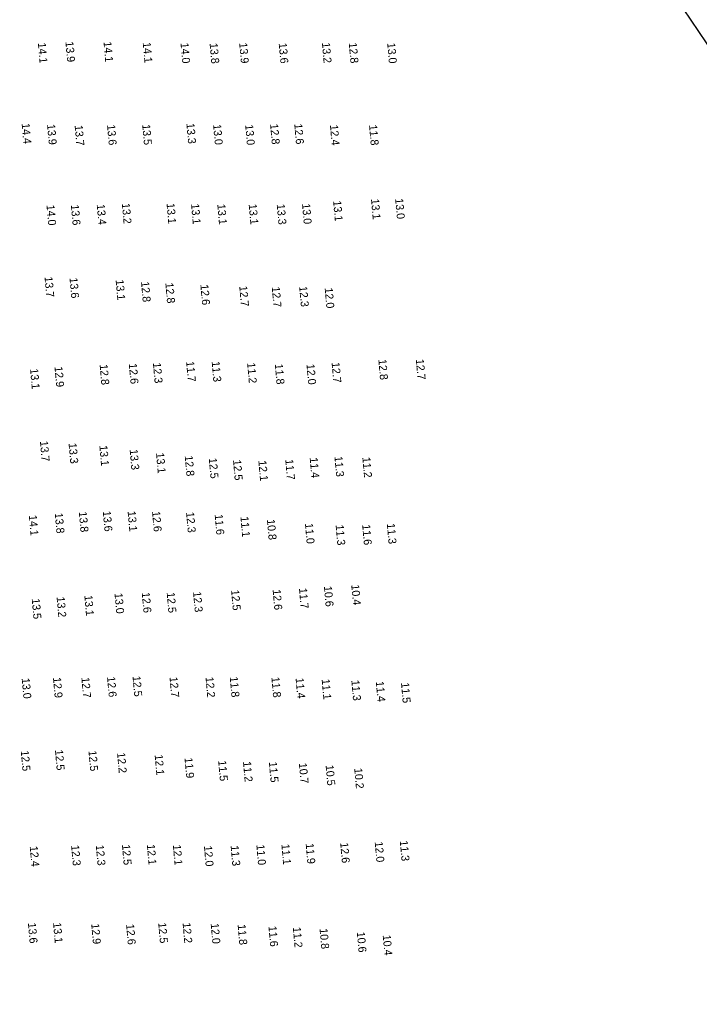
# Model space of a CAD drawing. Extents: x 988130 to 1132882, y 654656 to 841453.
# Drawn here: x 1101506 to 1101931, y 689403 to 690012 of the extents above; entities that cross this region are included whole.
import ezdxf

# ---------------------------------------------------------------- set-up
doc = ezdxf.new("R2010")
doc.units = 0
doc.layers.add('V-ANNO-KEYM', color=7, linetype='Continuous')
doc.layers.add('V-TOPO-SOUN', color=7, linetype='Continuous')

msp = doc.modelspace()

# ---------------------------------------------------------------- linework, layer by layer
at = {"layer": 'V-ANNO-KEYM'}
msp.add_line((1109873.38, 678183.78), (1078128.69, 725426.29), dxfattribs=at)

# ---------------------------------------------------------------- texts
at = {"layer": 'V-TOPO-SOUN'}
for s, p in [('14.1 ', (1101517.03, 689997.28)), ('13.9 ', (1101534.27, 689998.05)), ('14.1 ', (1101558.09, 689997.98)), ('14.1 ', (1101582.62, 689997.57)), ('14.0 ', (1101606.24, 689997.24)), ('13.8 ', (1101624.44, 689997.07)), ('13.9 ', (1101642.93, 689997.25)), ('13.6 ', (1101667.65, 689997.16)), ('13.2 ', (1101694.68, 689997.41)), ('12.8 ', (1101711.48, 689997.33)), ('13.0 ', (1101735.5, 689997.2)), ('14.4 ', (1101506.87, 689946.96)), ('13.9 ', (1101522.79, 689946.39)), ('13.6 ', (1101560.28, 689946.1)), ('13.5 ', (1101582.28, 689946.28)), ('13.3 ', (1101609.92, 689947.01)), ('13.0 ', (1101626.64, 689946.33)), ('13.0 ', (1101646.68, 689946.13)), ('12.8 ', (1101662.28, 689946.61)), ('12.6 ', (1101677.38, 689946.69)), ('12.4 ', (1101699.7, 689945.99)), ('11.8 ', (1101724.16, 689946)), ('13.7 ', (1101540.02, 689945.77)), ('13.1 ', (1101701.7, 689898.56)), ('13.1 ', (1101725.38, 689899.74)), ('13.0 ', (1101740.49, 689899.99)), ('14.0 ', (1101522.42, 689895.98)), ('13.6 ', (1101537.66, 689896.09)), ('13.4 ', (1101553.84, 689896.38)), ('13.2 ', (1101569.55, 689896.99)), ('13.1 ', (1101597.51, 689897)), ('13.1 ', (1101612.85, 689896.71)), ('13.1 ', (1101629.24, 689896.47)), ('13.1 ', (1101648.87, 689896.52)), ('13.3 ', (1101666.42, 689896.49)), ('13.0 ', (1101682.25, 689896.8)), ('13.7 ', (1101521.19, 689851.1)), ('13.6 ', (1101536.81, 689850.47)), ('13.1 ', (1101565.66, 689849.24)), ('12.8 ', (1101581.54, 689848.06)), ('12.8 ', (1101596.76, 689847.28)), ('12.6 ', (1101618.67, 689846.23)), ('12.7 ', (1101642.97, 689845.32)), ('12.7 ', (1101663.32, 689844.8)), ('12.3 ', (1101680.46, 689845.12)), ('12.0 ', (1101696.41, 689844.19)), ('13.1 ', (1101512.16, 689793.67)), ('12.9 ', (1101527.43, 689794.95)), ('12.8 ', (1101555.65, 689796.32)), ('12.6 ', (1101573.91, 689796.9)), ('12.3 ', (1101588.98, 689797.34)), ('11.7 ', (1101609.75, 689798.25)), ('11.3 ', (1101625.73, 689798.2)), ('11.2 ', (1101647.92, 689797.31)), ('11.8 ', (1101665.24, 689796.61)), ('12.0 ', (1101685.02, 689796.51)), ('12.7 ', (1101700.74, 689797.6)), ('12.8 ', (1101729.97, 689799.48)), ('12.7 ', (1101753.44, 689799.56)), ('13.7 ', (1101518.31, 689748.45)), ('13.3 ', (1101536.23, 689747.12)), ('13.1 ', (1101555.48, 689745.67)), ('13.3 ', (1101574.43, 689743.23)), ('13.1 ', (1101590.94, 689741.06)), ('12.8 ', (1101608.89, 689739.27)), ('11.3 ', (1101702.51, 689738.9)), ('12.5 ', (1101623.93, 689737.79)), ('12.5 ', (1101639.08, 689736.66)), ('12.1 ', (1101654.93, 689736.25)), ('11.7 ', (1101671.75, 689736.98)), ('11.4 ', (1101687.03, 689738.13)), ('11.2 ', (1101719.98, 689738.35)), ('13.8 ', (1101527.61, 689703.48)), ('13.8 ', (1101542.64, 689704.28)), ('13.6 ', (1101557.64, 689704.69)), ('13.1 ', (1101573.16, 689704.66)), ('12.6 ', (1101588.44, 689704.55)), ('12.3 ', (1101609.73, 689703.99)), ('11.6 ', (1101627.61, 689702.62)), ('14.1 ', (1101511.38, 689702.08)), ('11.1 ', (1101643.73, 689701.26)), ('10.8 ', (1101660.28, 689699.47)), ('11.0 ', (1101684.06, 689697.02)), ('11.6 ', (1101719.87, 689696.23)), ('11.3 ', (1101735.29, 689696.94)), ('11.3 ', (1101703.26, 689696.07)), ('12.6 ', (1101582.01, 689653.87)), ('12.5 ', (1101597.6, 689653.85)), ('12.3 ', (1101614.09, 689654.29)), ('12.5 ', (1101637.88, 689655.38)), ('12.6 ', (1101663.86, 689655.64)), ('11.7 ', (1101680.33, 689656.52)), ('10.6 ', (1101695.92, 689657.75)), ('10.4 ', (1101713.02, 689658.69)), ('13.5 ', (1101513.19, 689649.97)), ('13.2 ', (1101528.75, 689651.08)), ('13.1 ', (1101546.07, 689652.03)), ('13.0 ', (1101564.97, 689653.38)), ('13.0 ', (1101506.91, 689600.25)), ('12.9 ', (1101526.47, 689600.71)), ('12.7 ', (1101544.23, 689600.72)), ('12.6 ', (1101560.28, 689601.18)), ('12.5 ', (1101576.24, 689601.56)), ('12.7 ', (1101599.36, 689601.01)), ('12.2 ', (1101621.89, 689600.96)), ('11.8 ', (1101637.04, 689601.14)), ('11.8 ', (1101663.08, 689600.95)), ('11.4 ', (1101678.21, 689600.37)), ('11.1 ', (1101694.52, 689599.69)), ('11.3 ', (1101713.1, 689598.98)), ('11.4 ', (1101728.4, 689598.29)), ('11.5 ', (1101744.15, 689597.47)), ('12.5 ', (1101506.34, 689554.96)), ('12.5 ', (1101527.71, 689555.45)), ('12.5 ', (1101548.67, 689554.94)), ('12.2 ', (1101566.57, 689553.71)), ('12.1 ', (1101590.07, 689552.44)), ('11.9 ', (1101608.74, 689550.55)), ('11.5 ', (1101629.8, 689548.74)), ('11.2 ', (1101645.32, 689548.19)), ('11.5 ', (1101661.51, 689547.91)), ('10.7 ', (1101680.27, 689547.22)), ('10.5 ', (1101696.99, 689545.95)), ('10.2 ', (1101714.89, 689543.98)), ('12.4 ', (1101511.94, 689495.25)), ('12.3 ', (1101537.83, 689495.86)), ('12.3 ', (1101553.27, 689495.98)), ('12.5 ', (1101569.61, 689496.26)), ('12.1 ', (1101585.2, 689496.34)), ('12.1 ', (1101601.47, 689496.1)), ('12.0 ', (1101620.89, 689495.45)), ('11.3 ', (1101637.58, 689495.69)), ('11.0 ', (1101653.66, 689496.23)), ('11.1 ', (1101669.34, 689496.55)), ('11.9 ', (1101684.52, 689497)), ('12.6 ', (1101706.11, 689497.48)), ('12.0 ', (1101727.7, 689498.04)), ('11.3 ', (1101743.4, 689498.72)), ('13.6 ', (1101510.79, 689447.32)), ('13.1 ', (1101526.53, 689447.5)), ('12.9 ', (1101550.39, 689446.85)), ('12.6 ', (1101572.22, 689446.51)), ('12.5 ', (1101592.29, 689447.42)), ('12.2 ', (1101607.54, 689447.43)), ('12.0 ', (1101625.11, 689447.04)), ('11.8 ', (1101641.96, 689446.36)), ('11.6 ', (1101661.24, 689445.29)), ('11.2 ', (1101676.5, 689444.65)), ('10.8 ', (1101693.2, 689443.82)), ('10.6 ', (1101716.52, 689441.66)), ('10.4 ', (1101732.7, 689439.78))]:
    msp.add_text(s, height=5, rotation=275, dxfattribs=at).set_placement(p)

doc.saveas('drawing.dxf')
